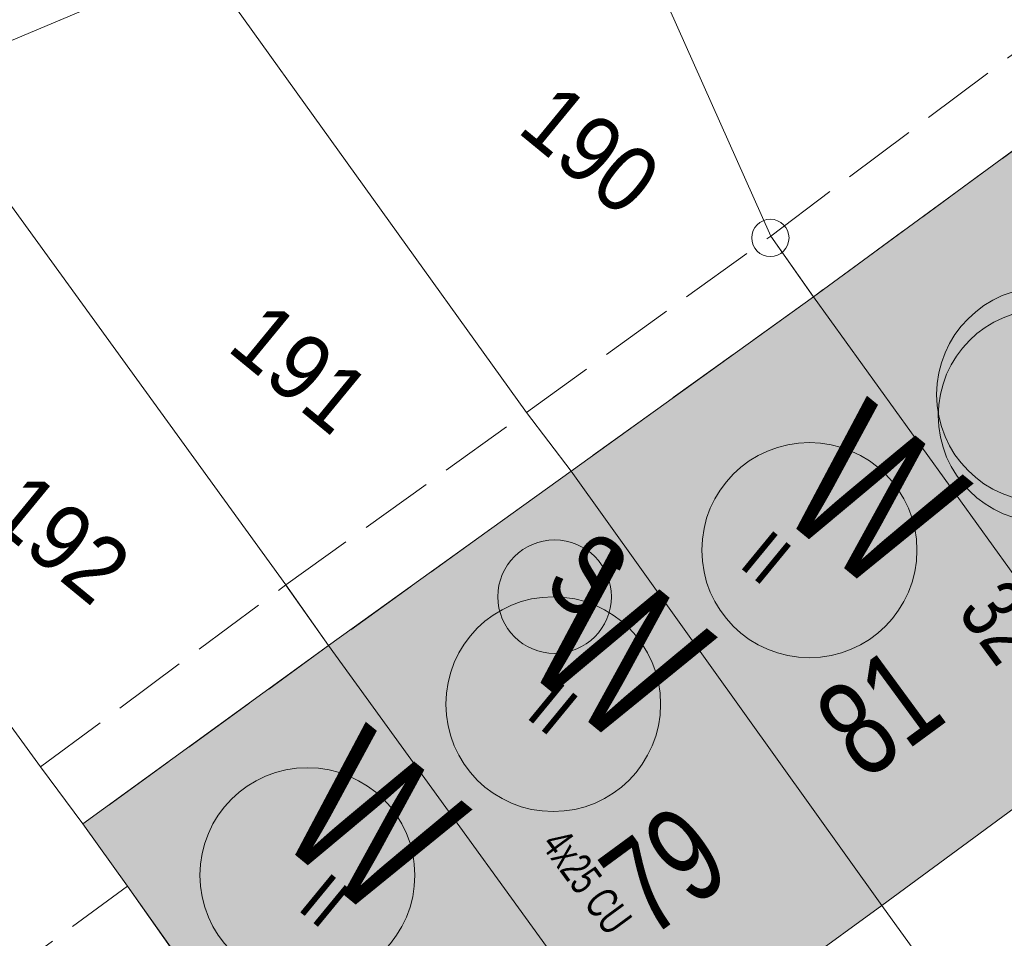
# Model space of a CAD drawing. Header units: metres. Extents: x -740 to 758, y -633 to 854.
# Tile 555 of 656: x 147 to 163, y -306 to -290. Entities that reach past the tile are written whole.
import ezdxf

# ---------------------------------------------------------------- set-up
doc = ezdxf.new("R2010")
doc.units = ezdxf.units.M
doc.header["$MEASUREMENT"] = 0
doc.linetypes.add('1248_416', pattern=[1.664, 1.248, -0.416])
for name, color, linetype in [('Gas.LOVION', 7, 'Continuous'), ('Grundkarte.LOVION', 7, 'Continuous'), ('Grundkarte_Text.LOVION', 7, 'Continuous'), ('Strom.LOVION', 7, 'Continuous'), ('Wasser.LOVION', 7, 'Continuous')]:
    doc.layers.add(name, color=color, linetype=linetype)
doc.styles.add('ERSTELLTER_STIL_1', font='arial.ttf')

msp = doc.modelspace()

# ---------------------------------------------------------------- hatches: boundary and pattern name
at = {"layer": 'Grundkarte.LOVION', "linetype": 'Continuous', "lineweight": 18}
for points in [[(160.199, -294.804), (165.431, -302.065), (169.682, -298.99), (169.172, -298.301), (165.553, -293.334), (164.392, -291.734)], [(156.113, -297.745), (161.35, -305.065), (165.431, -302.065), (160.199, -294.804)], [(152.026, -300.686), (157.322, -308.001), (161.35, -305.065), (156.113, -297.745)], [(148.639, -304.742), (149.36, -305.765), (153.188, -311.065), (157.322, -308.001), (152.026, -300.686), (147.886, -303.692)]]:
    msp.add_hatch(color=9, dxfattribs=at).paths.add_polyline_path(points)

# ---------------------------------------------------------------- linework, layer by layer
at = {"layer": 'Gas.LOVION', "color": 5, "linetype": 'Continuous', "lineweight": 18}
msp.add_circle((164.096, -296.809), 1.793, dxfattribs=at)
at = {"layer": 'Grundkarte.LOVION', "color": 8, "linetype": 'Continuous', "lineweight": 18}
for points in [[(38.775, -273.248), (32.62, -272.874), (40.055, -268.807), (92.739, -239.953), (96.974, -237.617), (110.888, -229.991), (116.052, -227.181), (136.111, -216.205), (138.456, -220.232), (146.567, -234.276), (157.869, -253.742), (166.335, -270.5), (171.161, -279.959), (164.013, -283.022), (156.185, -286.389), (149.891, -289.132), (145.122, -291.135), (140.273, -293.235), (138.058, -294.161), (134.961, -293.015), (88.922, -276.177)], [(167.179, -304.525), (165.431, -302.065), (160.199, -294.804), (159.479, -293.781), (156.185, -286.389), (164.013, -283.022), (169.038, -291.191), (172.264, -296.373), (174.311, -299.778), (172.974, -300.619), (172.502, -300.931), (171.611, -301.491), (171.14, -301.803), (170.726, -302.109), (170.281, -302.389), (169.809, -302.701), (169.363, -302.981), (168.95, -303.288), (168.478, -303.6), (168.064, -303.906), (167.593, -304.219)], [(163.265, -307.715), (161.35, -305.065), (156.113, -297.745), (155.365, -296.754), (149.891, -289.132), (156.185, -286.389), (159.479, -293.781), (160.199, -294.804), (165.431, -302.065), (167.179, -304.525), (165.701, -305.733), (165.235, -306.104)], [(145.122, -291.135), (149.891, -289.132), (155.365, -296.754), (156.113, -297.745), (161.35, -305.065), (163.265, -307.715), (163.015, -307.888), (162.772, -308.118), (162.274, -308.463), (162.03, -308.693), (161.781, -308.865), (161.564, -309.064), (161.288, -309.268), (161.071, -309.467), (160.796, -309.671), (160.362, -310.068), (160.086, -310.272), (159.869, -310.471), (159.626, -310.702), (159.409, -310.9), (157.322, -308.001), (152.026, -300.686), (151.305, -299.663)], [(160.199, -294.804), (164.392, -291.734), (165.553, -293.334), (169.172, -298.301), (169.682, -298.99), (165.431, -302.065)], [(134.542, -295.687), (138.058, -294.161), (140.273, -293.235), (140.859, -294.094), (141.537, -294.973), (143.655, -297.899), (147.171, -302.728), (147.886, -303.692), (148.639, -304.742), (149.36, -305.765), (153.188, -311.065), (154.382, -312.692), (155.748, -314.568), (155.504, -314.799), (155.082, -315.313), (154.838, -315.544), (152.672, -318.179), (152.493, -318.463), (152.07, -318.977), (151.918, -319.229), (151.706, -319.486), (149.384, -316.284), (144.388, -309.325), (143.673, -308.36)], [(156.113, -297.745), (160.199, -294.804), (165.431, -302.065), (161.35, -305.065)], [(152.026, -300.686), (156.113, -297.745), (161.35, -305.065), (157.322, -308.001)], [(148.639, -304.742), (147.886, -303.692), (152.026, -300.686), (157.322, -308.001), (153.188, -311.065), (149.36, -305.765)]]:
    msp.add_lwpolyline(points, close=True, dxfattribs=at)
at = {"layer": 'Grundkarte.LOVION', "color": 253, "linetype": 'Continuous', "lineweight": 18}
for points in [[(108.268, -350.717), (96.402, -310.056), (103.356, -307.425), (109.004, -305.336), (114.593, -303.253), (116.017, -302.7), (117.016, -302.336), (118.041, -301.94), (125.426, -299.179), (133.353, -296.217), (134.542, -295.687), (138.058, -294.161), (140.273, -293.235), (145.122, -291.135), (149.891, -289.132), (156.185, -286.389), (164.013, -283.022), (171.161, -279.959), (173.834, -278.279), (178.422, -275.318), (183.041, -272.384), (185.822, -270.9), (191.856, -269.128), (195.768, -268.036)], [(122.82, -278.567), (136.343, -276.92), (140.239, -274.145), (143.219, -273.794), (148.765, -273.075), (154.336, -272.323), (159.844, -271.519), (161.855, -271.234), (165.84, -270.578), (166.335, -270.5), (171.161, -279.959), (164.013, -283.022), (156.185, -286.389), (149.891, -289.132), (145.122, -291.135), (140.273, -293.235), (138.058, -294.161), (134.961, -293.015), (88.922, -276.177)], [(122.82, -278.567), (136.343, -276.92), (140.239, -274.145), (143.219, -273.794), (148.765, -273.075), (154.336, -272.323), (159.844, -271.519), (161.855, -271.234), (165.84, -270.578), (166.335, -270.5), (171.161, -279.959), (164.013, -283.022), (156.185, -286.389), (149.891, -289.132), (145.122, -291.135), (140.273, -293.235), (138.058, -294.161), (134.961, -293.015), (88.922, -276.177)]]:
    msp.add_lwpolyline(points, dxfattribs=at)
at = {"layer": 'Grundkarte.LOVION', "color": 8, "linetype": '1248_416', "lineweight": 18}
for points in [[(164.392, -291.734), (160.199, -294.804), (159.479, -293.781), (163.554, -290.722)], [(160.199, -294.804), (156.113, -297.745), (155.365, -296.754), (159.479, -293.781)], [(156.113, -297.745), (152.026, -300.686), (151.305, -299.663), (155.365, -296.754)], [(152.026, -300.686), (147.886, -303.692), (147.171, -302.728), (151.305, -299.663)], [(149.36, -305.765), (144.388, -309.325), (143.673, -308.36), (148.639, -304.742)]]:
    msp.add_lwpolyline(points, close=True, dxfattribs=at)
at = {"layer": 'Grundkarte.LOVION', "color": 8, "linetype": 'Continuous', "lineweight": 18}
for points in [[(145.122, -291.135), (151.305, -299.663), (152.026, -300.686), (157.322, -308.001)], [(149.36, -305.765), (148.639, -304.742), (147.886, -303.692), (147.171, -302.728), (143.655, -297.899)]]:
    msp.add_lwpolyline(points, dxfattribs=at)
at = {"layer": 'Grundkarte.LOVION', "color": 9, "linetype": 'Continuous', "lineweight": 18}
msp.add_circle((159.474, -293.812), 0.314, dxfattribs=at)
at = {"layer": 'Strom.LOVION', "color": 1, "linetype": 'Continuous', "lineweight": 18}
msp.add_circle((155.836, -299.86), 0.957, dxfattribs=at)
at = {"layer": 'Wasser.LOVION', "color": 94, "linetype": 'Continuous', "lineweight": 18}
for centre, radius in [((164.087, -296.454), 1.811), ((160.131, -299.076), 1.813), ((155.813, -301.672), 1.81), ((151.669, -304.556), 1.812)]:
    msp.add_circle(centre, radius, dxfattribs=at)

# ---------------------------------------------------------------- texts
at = {"layer": 'Grundkarte_Text.LOVION', "color": 7, "linetype": 'Continuous', "lineweight": 13, "attachment_point": 7, "style": 'ERSTELLTER_STIL_1'}
for s, insert, char_height, rotation in [('{\\A1;\\W0.89448x;190}', (155.172, -292.023), 1.12434, 320.5841), ('{\\A1;\\W0.89448x;191}', (150.279, -295.702), 1.12434, 320.5841), ('{\\A1;\\W0.89448x;192}', (146.238, -298.574), 1.12434, 320.5841), ('{\\A1;\\W0.89445x;II}', (158.92, -299.339), 0.83074, 320.5848), ('{\\A1;\\W0.89451x;II}', (155.325, -301.877), 0.83072, 320.5836), ('{\\A1;\\W0.89445x;II}', (151.475, -305.12), 0.83074, 320.5848)]:
    msp.add_mtext(s, dxfattribs=dict(at, insert=insert, char_height=char_height, rotation=rotation))
at = {"layer": 'Grundkarte_Text.LOVION', "color": 8, "linetype": 'Continuous', "lineweight": 18, "char_height": 1.60083, "attachment_point": 7, "rotation": 36.2674, "style": 'ERSTELLTER_STIL_1'}
for s, insert in [('{\\A1;\\W0.71559x;81}', (161.07, -303.003)), ('{\\A1;\\W0.71559x;79}', (157.454, -305.657))]:
    msp.add_mtext(s, dxfattribs=dict(at, insert=insert))
at = {"layer": 'Strom.LOVION', "color": 1, "linetype": 'Continuous', "lineweight": 18, "insert": (155.595, -299.74), "char_height": 1.37442, "attachment_point": 7, "rotation": 320.5841, "style": 'ERSTELLTER_STIL_1'}
msp.add_mtext('{\\A1;\\W0.71556x;S}', dxfattribs=at)
at = {"layer": 'Strom.LOVION', "color": 5, "linetype": 'Continuous', "lineweight": 18, "insert": (155.588, -304.047), "char_height": 0.53355, "attachment_point": 7, "rotation": 306.2449, "style": 'ERSTELLTER_STIL_1'}
msp.add_mtext('{\\A1;\\W0.66788x;4x25 CU }', dxfattribs=at)
at = {"layer": 'Wasser.LOVION', "color": 94, "linetype": 'Continuous', "lineweight": 18, "attachment_point": 7, "style": 'ERSTELLTER_STIL_1'}
for s, insert, char_height, rotation in [('{\\A1;\\W0.71561x;W}', (159.512, -298.389), 2.48985, 320.5841), ('{\\A1;\\W0.71562x;W}', (155.199, -300.983), 2.48983, 320.5838), ('{\\A1;\\W0.71562x;W}', (151.064, -303.885), 2.48983, 320.5838)]:
    msp.add_mtext(s, dxfattribs=dict(at, insert=insert, char_height=char_height, rotation=rotation))
at = {"layer": 'Wasser.LOVION', "color": 150, "linetype": 'Continuous', "lineweight": 18, "insert": (162.601, -300.131), "char_height": 1.06708, "attachment_point": 7, "rotation": 306.2336, "style": 'ERSTELLTER_STIL_1'}
msp.add_mtext('{\\A1;\\W0.71559x;32 ST}', dxfattribs=at)

doc.saveas('drawing.dxf')
